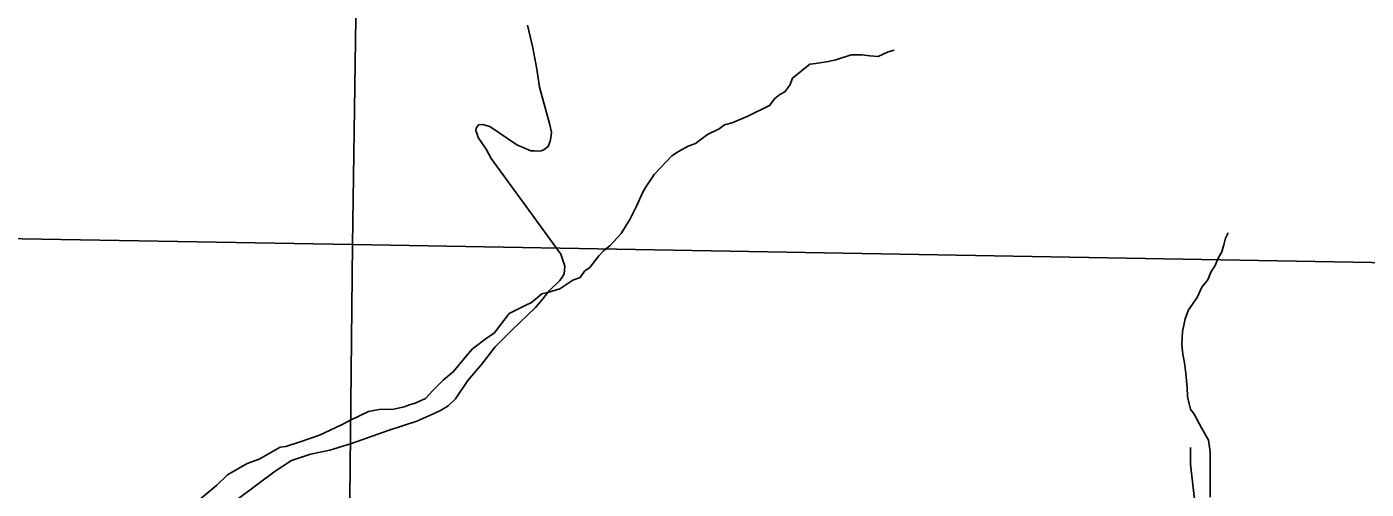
# Model space of a CAD drawing. Extents: x 0 to 191, y 0 to 55.
# Drawn here: x 147.826 to 148.459, y 20.344 to 20.562 of the extents above; entities that cross this region are included whole.
import ezdxf

# ---------------------------------------------------------------- set-up
doc = ezdxf.new("R2010")
doc.units = 0
for name, color, linetype in [('GM_X_Corporation', 7, 'Continuous'), ('GM_X_Minor_River', 7, 'Continuous'), ('GM_X_Township_Road', 7, 'Continuous')]:
    doc.layers.add(name, color=color, linetype=linetype)

msp = doc.modelspace()

# ---------------------------------------------------------------- linework, layer by layer
at = {"layer": 'GM_X_Corporation'}
for points in [[(147.48091, 20.97812), (147.98775, 20.97285), (147.98029, 20.45945), (147.47476, 20.46815)], [(147.98775, 20.97285), (148.49568, 20.96286), (148.48878, 20.45041), (147.98029, 20.45945)], [(147.98029, 20.45945), (148.48878, 20.45041), (148.48051, 19.94079), (147.97486, 19.94949)]]:
    msp.add_lwpolyline(points, close=True, dxfattribs=at)
at = {"layer": 'GM_X_Minor_River'}
for points in [[(148.09908, 20.45656), (148.10189, 20.4587), (148.10729, 20.46467), (148.11136, 20.47119), (148.11448, 20.4775), (148.11741, 20.4842), (148.11907, 20.48688), (148.12278, 20.49245), (148.13116, 20.50131), (148.13435, 20.50345), (148.13885, 20.50599), (148.14243, 20.50718), (148.14805, 20.51144), (148.15349, 20.51418), (148.15612, 20.51593), (148.1597, 20.51693), (148.16703, 20.52007), (148.17736, 20.52516), (148.17978, 20.52843), (148.18221, 20.53036), (148.18465, 20.53154), (148.18687, 20.5348), (148.18815, 20.53805), (148.19638, 20.54463), (148.19921, 20.54505), (148.20507, 20.54589), (148.20865, 20.54671), (148.216, 20.54909), (148.22091, 20.54916), (148.22471, 20.54864), (148.22869, 20.54832), (148.23339, 20.55048), (148.23621, 20.55128)], [(148.38559, 20.33988), (148.38568, 20.34673), (148.38562, 20.35053), (148.3857, 20.35833), (148.38566, 20.36137), (148.38482, 20.36687), (148.38151, 20.37272), (148.37801, 20.37913), (148.37628, 20.38158), (148.37567, 20.38404), (148.37486, 20.38745), (148.3748, 20.39183), (148.37413, 20.39847), (148.37349, 20.40341), (148.37268, 20.40758), (148.37223, 20.41213), (148.37252, 20.41822), (148.37376, 20.42432), (148.3754, 20.42853), (148.37947, 20.43429), (148.38167, 20.43927), (148.38446, 20.44273), (148.38592, 20.44636), (148.38796, 20.44943), (148.38942, 20.45287), (148.39108, 20.45594), (148.39217, 20.45919), (148.39288, 20.46243), (148.39416, 20.46492)], [(147.90667, 20.33768), (147.91602, 20.3456), (147.92106, 20.35043), (147.93044, 20.35589), (147.93609, 20.35787), (147.94603, 20.36352), (147.94868, 20.36394), (147.95602, 20.36632), (147.96468, 20.3693), (147.97464, 20.374), (147.97896, 20.37615), (147.98779, 20.38046), (147.99289, 20.3813), (147.9997, 20.38158), (148.0046, 20.3826), (148.00724, 20.38359), (148.00988, 20.38439), (148.01476, 20.38655), (148.0183, 20.39059), (148.02315, 20.39522), (148.02801, 20.39928), (148.03396, 20.40659), (148.03694, 20.41006), (148.04405, 20.41548), (148.04724, 20.41743), (148.05429, 20.42684), (148.06181, 20.43056), (148.06481, 20.43193), (148.06967, 20.436), (148.07307, 20.4368), (148.07815, 20.4384), (148.08434, 20.44248), (148.08791, 20.44386), (148.08995, 20.44674), (148.09239, 20.44849), (148.09666, 20.45406), (148.09908, 20.45656)]]:
    msp.add_lwpolyline(points, dxfattribs=at)
msp.add_spline([(147.62125, 20.73946), (147.63766, 20.74147), (147.65188, 20.74195), (147.66817, 20.74699), (147.68255, 20.75222), (147.6975, 20.75802), (147.71436, 20.76193), (147.72991, 20.76374), (147.74506, 20.7686), (147.76021, 20.77288), (147.77612, 20.77716), (147.79147, 20.77973), (147.80607, 20.78078), (147.82181, 20.78241), (147.83677, 20.78707), (147.85117, 20.78925), (147.86594, 20.79353), (147.8811, 20.79724), (147.89626, 20.79943), (147.9122, 20.80068), (147.92832, 20.80098), (147.94313, 20.80013), (147.96078, 20.80006), (147.97615, 20.80016), (147.99152, 20.79913), (148.00673, 20.79467), (148.02254, 20.78605), (148.03757, 20.78026), (148.05221, 20.77713), (148.06697, 20.78217), (148.08158, 20.78302), (148.09755, 20.77762), (148.1124, 20.77127), (148.12991, 20.7636), (148.14535, 20.75383), (148.16099, 20.74159), (148.17586, 20.73219), (148.19027, 20.73343), (148.20508, 20.73296), (148.21965, 20.73818), (148.23385, 20.74303), (148.24924, 20.73952), (148.26595, 20.73812), (148.28079, 20.7329), (148.29605, 20.72122), (148.31127, 20.71525), (148.32628, 20.71269), (148.34073, 20.70804), (148.35555, 20.70643), (148.37187, 20.70616), (148.38799, 20.7076), (148.40357, 20.70447), (148.41824, 20.69621), (148.43444, 20.68588), (148.45007, 20.67553), (148.46436, 20.66689), (148.47925, 20.65465), (148.49376, 20.64164), (148.50826, 20.62958), (148.52581, 20.61659), (148.54029, 20.60928), (148.55567, 20.60749), (148.57068, 20.60455), (148.58551, 20.60028), (148.60262, 20.59602), (148.61975, 20.58835), (148.63441, 20.58104), (148.65002, 20.57373), (148.6643, 20.5668), (148.67858, 20.55949), (148.6942, 20.5518), (148.70904, 20.54563), (148.72484, 20.53909), (148.73911, 20.53349), (148.75375, 20.52922), (148.76823, 20.52038), (148.7829, 20.51174), (148.7977, 20.51203), (148.8127, 20.51061), (148.82846, 20.50958), (148.84288, 20.50967), (148.85749, 20.50958), (148.87287, 20.50759), (148.88883, 20.50466), (148.90365, 20.5019), (148.91943, 20.4984), (148.93559, 20.49395), (148.94986, 20.48777), (148.96475, 20.47552), (148.98057, 20.46518), (148.99483, 20.46071), (149.01123, 20.45037), (149.02707, 20.43623), (149.04195, 20.42588), (149.05661, 20.41894), (149.07085, 20.41695), (149.08525, 20.42065)], degree=3, dxfattribs=at)
at = {"layer": 'GM_X_Township_Road'}
for points in [[(148.07971, 20.44443), (148.08026, 20.44558), (148.08057, 20.4492), (148.07876, 20.45487), (148.06357, 20.4757), (148.04584, 20.5001), (148.04348, 20.50443), (148.03958, 20.51006), (148.03917, 20.51157), (148.03858, 20.51328), (148.03874, 20.51442), (148.03986, 20.51596), (148.04175, 20.51618), (148.04519, 20.51529), (148.05788, 20.50659), (148.06459, 20.50367), (148.06629, 20.5037), (148.06744, 20.50353), (148.06933, 20.50376), (148.07084, 20.50435), (148.07272, 20.50572), (148.07362, 20.5082), (148.07397, 20.50992), (148.0743, 20.51259), (148.07328, 20.51657), (148.0686, 20.53378), (148.06731, 20.54232), (148.06542, 20.55236), (148.06295, 20.56315)], [(147.92638, 20.33935), (147.94363, 20.35222), (147.95133, 20.3573), (147.96039, 20.36032), (147.96948, 20.36219), (147.97968, 20.36523), (147.99705, 20.37144), (148.01064, 20.37587), (148.01913, 20.37963), (148.02214, 20.38102), (148.02552, 20.38317), (148.02889, 20.38647), (148.03481, 20.39513), (148.04113, 20.40266), (148.04763, 20.41095), (148.05547, 20.41889), (148.06668, 20.42955), (148.0695, 20.43293), (148.07263, 20.43668), (148.07319, 20.43747), (148.07822, 20.44231), (148.07971, 20.44443)], [(148.41875, 20.22691), (148.41989, 20.2372), (148.41965, 20.24005), (148.41958, 20.24386), (148.41969, 20.24842), (148.41864, 20.2543), (148.41644, 20.26035), (148.40936, 20.27372), (148.40321, 20.28788), (148.39614, 20.30087), (148.39164, 20.30802), (148.38599, 20.31571), (148.38245, 20.32269), (148.38085, 20.32722), (148.37942, 20.3329), (148.37814, 20.3403), (148.37635, 20.35548), (148.3764, 20.36346)]]:
    msp.add_lwpolyline(points, dxfattribs=at)

doc.saveas('drawing.dxf')
